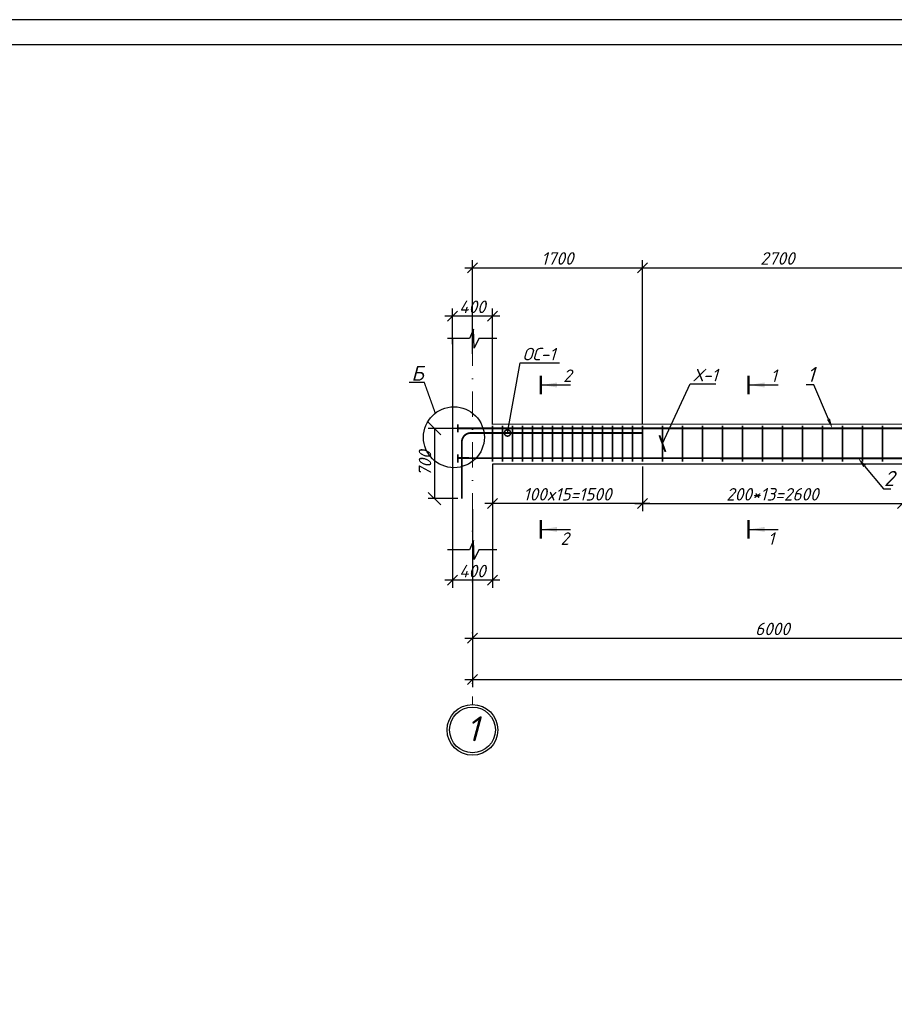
# Model space of a CAD drawing. Header units: millimetres. Extents: x -33345 to 4712671, y -3392 to 121473.
# Tile 616 of 656: x 3106069 to 3123563, y 66817 to 86501. Entities that reach past the tile are written whole.
import ezdxf
from ezdxf import colors
from ezdxf.entities.mleader import LeaderData, LeaderLine
from ezdxf.math import Vec2, Vec3

# ---------------------------------------------------------------- set-up
doc = ezdxf.new("R2010")
doc.units = ezdxf.units.MM
doc.linetypes.add('DASHDOTX2', pattern=[50.8, 25.4, -12.7, 0, -12.7])
doc.layers.add('0.25', color=7, linetype='Continuous', lineweight=25)
doc.layers.add('Лист', color=7, linetype='Continuous')
doc.styles.add('_text', font='isocpeui.ttf')
doc.styles.add('Arch-Dim', font='isocpeui.ttf', dxfattribs={"height": 200})
doc.styles.add('GOST 2.304', font='isocpeui.ttf')
doc.styles.get("Standard").update_dxf_attribs({"font": 'arial.ttf'})
doc.styles.add('Тохир', font='isocpeui.ttf', dxfattribs={"oblique": 2, "height": 250})
doc.dimstyles.new('Islom 94', dxfattribs={"dimtxt": 250, "dimasz": 200, "dimexe": 150, "dimexo": 100, "dimgap": 60, "dimtad": 1, "dimdec": 0, "dimtxsty": '_text', "dimblk": 'OBLIQUE', "dimcen": 0, "dimdle": 150, "dimadec": 0, "dimazin": 0, "dimtfac": 1, "dimtdec": 0, "dimtmove": 0, "dimatfit": 3, "dimfxl": 1, "dimarcsym": 0})
doc.dimstyles.new('М 100', dxfattribs={"dimscale": 100, "dimtxt": 3, "dimasz": 2.5, "dimexe": 1.25, "dimexo": 0.625, "dimtad": 1, "dimdec": 0, "dimtxsty": 'Standard', "dimblk": 'OBLIQUE', "dimcen": 2.5, "dimadec": 0, "dimazin": 0, "dimtfac": 1, "dimtdec": 0, "dimtmove": 0, "dimatfit": 3, "dimfxl": 1, "dimtfill": 1, "dimarcsym": 0})

# ---------------------------------------------------------------- blocks, each defined once
blk = doc.blocks.new('*U328')
at = {"layer": '0.25', "color": 5, "linetype": 'Continuous', "lineweight": 25, "ltscale": 100}
blk.add_lwpolyline([(-59400, 0), (0, 0), (0, 42000), (-59400, 42000), (-59400, 0)], dxfattribs=at)
at = {"layer": '0.25', "color": 7, "linetype": 'Continuous', "lineweight": 30, "ltscale": 100}
blk.add_lwpolyline([(-57400, 500), (-500, 500), (-500, 41500), (-57400, 41500), (-57400, 500)], dxfattribs=at)
blk = doc.blocks.new('_DotSmall')
at = {"color": 0, "linetype": 'ByBlock', "const_width": 0.5}
blk.add_lwpolyline([(-0.0625, 0, 1), (0.0625, 0, 1)], format="xyb", close=True, dxfattribs=at)
blk = doc.blocks.new('_Oblique')
at = {"color": 0, "linetype": 'ByBlock', "lineweight": -2}
blk.add_line((-0.5, -0.5), (0.5, 0.5), dxfattribs=at)
blk = doc.blocks.new('*D2307')
at = {"color": 0, "lineweight": -2, "ltscale": 100, "transparency": 16777216}
for p, q in [((3114816, 78327), (3114240, 78327)), ((3114365, 78327), (3114365, 76927)), ((3114831, 76927), (3114240, 76927))]:
    blk.add_line(p, q, dxfattribs=at)
at = {"layer": 'Defpoints', "color": 0, "ltscale": 100, "transparency": 16777216}
for p in [(3114879, 78327), (3114365, 76927), (3114893, 76927)]:
    blk.add_point(p, dxfattribs=at)
at = {"color": 0, "lineweight": -2, "ltscale": 100, "transparency": 16777216, "xscale": 250, "yscale": 250, "zscale": 250}
for p, rotation in [((3114365, 78327), 90), ((3114365, 76927), 270)]:
    blk.add_blockref('_Oblique', p, dxfattribs=dict(at, rotation=rotation))
at = {"color": 0, "ltscale": 100, "transparency": 16777216, "insert": (3114176, 77627), "char_height": 250, "attachment_point": 5, "rotation": 90, "style": 'Тохир', "bg_fill": 3, "box_fill_scale": 1.1, "bg_fill_color": 256, "bg_fill_true_color": 13158600, "bg_fill_transparency": 0}
blk.add_mtext('700', dxfattribs=at)
blk = doc.blocks.new('*D2308')
at = {"color": 0, "lineweight": -2, "ltscale": 10, "transparency": 16777216}
for p, q in [((3118525, 77567), (3118525, 76678)), ((3115525, 77335), (3115525, 76678)), ((3118675, 76828), (3115375, 76828))]:
    blk.add_line(p, q, dxfattribs=at)
at = {"layer": 'Defpoints', "color": 0, "ltscale": 10, "transparency": 16777216}
for p in [(3118525, 77667), (3115525, 77435), (3115525, 76828)]:
    blk.add_point(p, dxfattribs=at)
at = {"color": 0, "lineweight": -2, "ltscale": 10, "transparency": 16777216, "xscale": 200, "yscale": 200, "zscale": 200, "rotation": 180}
blk.add_blockref('_Oblique', (3115525, 76828), dxfattribs=at)
at = {"color": 0, "lineweight": -2, "ltscale": 10, "transparency": 16777216, "xscale": 200, "yscale": 200, "zscale": 200}
blk.add_blockref('_Oblique', (3118525, 76828), dxfattribs=at)
at = {"color": 0, "ltscale": 10, "transparency": 16777216, "insert": (3117025, 77013), "char_height": 250, "attachment_point": 5, "style": '_text'}
blk.add_mtext('100x15=1500', dxfattribs=at)
blk = doc.blocks.new('*D2309')
at = {"color": 0, "lineweight": -2, "ltscale": 10, "transparency": 16777216}
for p, q in [((3114976, 81542), (3118675, 81542)), ((3115126, 79819), (3115126, 81692)), ((3118525, 78431), (3118525, 81692))]:
    blk.add_line(p, q, dxfattribs=at)
at = {"layer": 'Defpoints', "color": 0, "ltscale": 10, "transparency": 16777216}
for p in [(3118525, 81542), (3115126, 79719), (3118525, 78331)]:
    blk.add_point(p, dxfattribs=at)
at = {"color": 0, "lineweight": -2, "ltscale": 10, "transparency": 16777216, "xscale": 200, "yscale": 200, "zscale": 200, "rotation": 180}
blk.add_blockref('_Oblique', (3115126, 81542), dxfattribs=at)
at = {"color": 0, "lineweight": -2, "ltscale": 10, "transparency": 16777216, "xscale": 200, "yscale": 200, "zscale": 200}
blk.add_blockref('_Oblique', (3118525, 81542), dxfattribs=at)
at = {"color": 0, "lineweight": 25, "ltscale": 10, "transparency": 16777216, "insert": (3116825, 81728), "char_height": 250, "attachment_point": 5, "style": '_text'}
blk.add_mtext('1700', dxfattribs=at)
blk = doc.blocks.new('*D2310')
at = {"color": 0, "lineweight": -2, "ltscale": 10, "transparency": 16777216}
for p, q in [((3114725, 75898), (3114725, 75143)), ((3115525, 75898), (3115525, 75143)), ((3115675, 75293), (3114575, 75293))]:
    blk.add_line(p, q, dxfattribs=at)
at = {"layer": 'Defpoints', "color": 0, "ltscale": 10, "transparency": 16777216}
for p in [(3114725, 75998), (3115525, 75998), (3114725, 75293)]:
    blk.add_point(p, dxfattribs=at)
at = {"color": 0, "lineweight": -2, "ltscale": 10, "transparency": 16777216, "xscale": 200, "yscale": 200, "zscale": 200, "rotation": 180}
blk.add_blockref('_Oblique', (3114725, 75293), dxfattribs=at)
at = {"color": 0, "lineweight": -2, "ltscale": 10, "transparency": 16777216, "xscale": 200, "yscale": 200, "zscale": 200}
blk.add_blockref('_Oblique', (3115525, 75293), dxfattribs=at)
at = {"color": 0, "ltscale": 10, "transparency": 16777216, "insert": (3115125, 75478), "char_height": 250, "attachment_point": 5, "style": '_text'}
blk.add_mtext('400', dxfattribs=at)
blk = doc.blocks.new('*D2311')
at = {"color": 0, "lineweight": -2, "ltscale": 10, "transparency": 16777216}
for p, q in [((3114725, 80015), (3114725, 80726)), ((3115525, 80015), (3115525, 80726)), ((3115675, 80576), (3114575, 80576))]:
    blk.add_line(p, q, dxfattribs=at)
at = {"layer": 'Defpoints', "color": 0, "ltscale": 10, "transparency": 16777216}
for p in [(3114725, 80576), (3114725, 79915), (3115525, 79915)]:
    blk.add_point(p, dxfattribs=at)
at = {"color": 0, "lineweight": -2, "ltscale": 10, "transparency": 16777216, "xscale": 200, "yscale": 200, "zscale": 200, "rotation": 180}
blk.add_blockref('_Oblique', (3114725, 80576), dxfattribs=at)
at = {"color": 0, "lineweight": -2, "ltscale": 10, "transparency": 16777216, "xscale": 200, "yscale": 200, "zscale": 200}
blk.add_blockref('_Oblique', (3115525, 80576), dxfattribs=at)
at = {"color": 0, "ltscale": 10, "transparency": 16777216, "insert": (3115125, 80761), "char_height": 250, "attachment_point": 5, "style": '_text'}
blk.add_mtext('400', dxfattribs=at)
blk = doc.blocks.new('*D2356')
at = {"color": 0, "lineweight": -2, "ltscale": 10, "transparency": 16777216}
for p, q in [((3118525, 77453), (3118525, 76678)), ((3123725, 77453), (3123725, 76678)), ((3118375, 76828), (3123875, 76828))]:
    blk.add_line(p, q, dxfattribs=at)
at = {"layer": 'Defpoints', "color": 0, "ltscale": 10, "transparency": 16777216}
for p in [(3118525, 77553, 1359241), (3123725, 77553, 1359241), (3123725, 76828)]:
    blk.add_point(p, dxfattribs=at)
at = {"color": 0, "lineweight": -2, "ltscale": 10, "transparency": 16777216, "xscale": 200, "yscale": 200, "zscale": 200, "rotation": 180}
blk.add_blockref('_Oblique', (3118525, 76828), dxfattribs=at)
at = {"color": 0, "lineweight": -2, "ltscale": 10, "transparency": 16777216, "xscale": 200, "yscale": 200, "zscale": 200}
blk.add_blockref('_Oblique', (3123725, 76828), dxfattribs=at)
at = {"color": 0, "ltscale": 10, "transparency": 16777216, "insert": (3121125, 77013), "char_height": 250, "attachment_point": 5, "style": '_text'}
blk.add_mtext('200*13=2600', dxfattribs=at)
blk = doc.blocks.new('*D2357')
at = {"color": 0, "lineweight": -2, "ltscale": 10, "transparency": 16777216}
for p, q in [((3118375, 81542), (3124075, 81542)), ((3118525, 78536), (3118525, 81692)), ((3123925, 78345), (3123925, 81692))]:
    blk.add_line(p, q, dxfattribs=at)
at = {"layer": 'Defpoints', "color": 0, "ltscale": 10, "transparency": 16777216}
for p in [(3123925, 81542), (3118525, 78436, 1359241), (3123925, 78245, 1359241)]:
    blk.add_point(p, dxfattribs=at)
at = {"color": 0, "lineweight": -2, "ltscale": 10, "transparency": 16777216, "xscale": 200, "yscale": 200, "zscale": 200, "rotation": 180}
blk.add_blockref('_Oblique', (3118525, 81542), dxfattribs=at)
at = {"color": 0, "lineweight": -2, "ltscale": 10, "transparency": 16777216, "xscale": 200, "yscale": 200, "zscale": 200}
blk.add_blockref('_Oblique', (3123925, 81542), dxfattribs=at)
at = {"color": 0, "lineweight": 25, "ltscale": 10, "transparency": 16777216, "insert": (3121225, 81728), "char_height": 250, "attachment_point": 5, "style": '_text'}
blk.add_mtext('2700', dxfattribs=at)
blk = doc.blocks.new('_ArchTick')
at = {"color": 0, "linetype": 'ByBlock', "const_width": 0.15}
blk.add_lwpolyline([(-0.5, -0.5), (0.5, 0.5)], dxfattribs=at)
blk = doc.blocks.new('*D2367')
at = {"color": 0, "lineweight": -2, "ltscale": 10, "transparency": 16777216}
for p, q in [((3115126, 76718), (3115126, 73986)), ((3127126, 75517), (3127126, 73986)), ((3114976, 74136), (3127276, 74136))]:
    blk.add_line(p, q, dxfattribs=at)
at = {"layer": 'Defpoints', "color": 0, "ltscale": 10, "transparency": 16777216}
for p in [(3115126, 76818, -1359241), (3127126, 75617), (3127126, 74136)]:
    blk.add_point(p, dxfattribs=at)
at = {"color": 0, "lineweight": -2, "ltscale": 10, "transparency": 16777216, "xscale": 200, "yscale": 200, "zscale": 200, "rotation": 180}
blk.add_blockref('_Oblique', (3115126, 74136), dxfattribs=at)
at = {"color": 0, "lineweight": -2, "ltscale": 10, "transparency": 16777216, "xscale": 200, "yscale": 200, "zscale": 200}
blk.add_blockref('_Oblique', (3127126, 74136), dxfattribs=at)
at = {"color": 0, "ltscale": 10, "transparency": 16777216, "insert": (3121126, 74321), "char_height": 250, "attachment_point": 5, "style": '_text'}
blk.add_mtext('6000', dxfattribs=at)
blk = doc.blocks.new('*D2370')
at = {"color": 0, "lineweight": -2, "ltscale": 10, "transparency": 16777216}
for p, q in [((3115126, 74560), (3115126, 73159)), ((3151126, 74560), (3151126, 73159)), ((3114976, 73309), (3151276, 73309))]:
    blk.add_line(p, q, dxfattribs=at)
at = {"layer": 'Defpoints', "color": 0, "ltscale": 10, "transparency": 16777216}
for p in [(3115126, 74660), (3151126, 74660), (3151126, 73309)]:
    blk.add_point(p, dxfattribs=at)
at = {"color": 0, "lineweight": -2, "ltscale": 10, "transparency": 16777216, "xscale": 200, "yscale": 200, "zscale": 200, "rotation": 180}
blk.add_blockref('_Oblique', (3115126, 73309), dxfattribs=at)
at = {"color": 0, "lineweight": -2, "ltscale": 10, "transparency": 16777216, "xscale": 200, "yscale": 200, "zscale": 200}
blk.add_blockref('_Oblique', (3151126, 73309), dxfattribs=at)
at = {"color": 0, "ltscale": 10, "transparency": 16777216, "insert": (3133126, 73494), "char_height": 250, "attachment_point": 5, "style": '_text'}
blk.add_mtext('18000', dxfattribs=at)

msp = doc.modelspace()

# ---------------------------------------------------------------- linework, layer by layer
at = {"color": 177, "ltscale": 10, "true_color": 0x293189}
for p, q in [((3114725.419, 80129.899), (3114725.419, 77617)), ((3114725.419, 80126.292), (3114725.419, 78417)), ((3114725.419, 77617), (3114725.419, 75900.493))]:
    msp.add_line(p, q, dxfattribs=at)
at = {"color": 177, "lineweight": 25, "ltscale": 10, "true_color": 0x293189}
for p, q in [((3115525.419, 78410.915), (3115525.419, 80126.292)), ((3126725.419, 78417), (3115525.419, 78410.915)), ((3126725.419, 77617), (3115525.419, 77614.604)), ((3115525.419, 77614.604), (3115525.419, 75900.493))]:
    msp.add_line(p, q, dxfattribs=at)
at = {"color": 1, "linetype": 'DASHDOTX2', "lineweight": 5, "ltscale": 20}
msp.add_line((3115125.574, 80086.182), (3115125.574, 72810.254), dxfattribs=at)
at = {"color": 116, "true_color": 0x136734}
for p, q in [((3116517.272, 79198.353), (3117088.98, 79198.353)), ((3120668.883, 79198.353), (3121240.591, 79198.353)), ((3116517.272, 76311.14), (3117088.98, 76311.14)), ((3120668.883, 76311.14), (3121240.591, 76311.14))]:
    msp.add_line(p, q, dxfattribs=at)
at = {"color": 7}
for points in [[(3115611.422, 80126.292), (3115254.017, 80126.292), (3115162.766, 79932.113), (3115153.982, 80125.18), (3115146.251, 80316.92), (3115064.488, 80126.292), (3114626.174, 80126.292)], [(3115611.422, 75900.493), (3115254.017, 75900.493), (3115162.766, 75706.314), (3115153.982, 75899.381), (3115146.251, 76091.12), (3115064.488, 75900.493), (3114626.174, 75900.493)]]:
    msp.add_lwpolyline(points, dxfattribs=at)
at = {"color": 116, "linetype": 'Continuous', "lineweight": 50, "ltscale": 100, "true_color": 0x136734}
for points in [[(3116492.272, 79013.629), (3116492.272, 79383.076)], [(3120643.883, 79013.629), (3120643.883, 79383.076)], [(3116492.272, 76126.416), (3116492.272, 76495.864)], [(3120643.883, 76126.416), (3120643.883, 76495.864)]]:
    msp.add_lwpolyline(points, dxfattribs=at)
at = {"color": 18, "true_color": 0x000000, "const_width": 25}
msp.add_lwpolyline([(3114381.567, 78635.438), (3114160.685, 79250.797), (3113855.873, 79249.782)], dxfattribs=at)
at = {"ltscale": 100, "const_width": 36.895}
for points in [[(3114833.102, 78412.785), (3114833.102, 78248.367)], [(3114833.21, 77811.528), (3114833.21, 77647.11)]]:
    msp.add_lwpolyline(points, dxfattribs=at)
at = {"color": 32, "ltscale": 100, "true_color": 0xcd6928, "const_width": 36.895}
for points in [[(3115525.419, 78386.089), (3115525.419, 77667.436)], [(3115725.419, 78386.089), (3115725.419, 77667.436)], [(3115925.419, 78386.089), (3115925.419, 77667.436)], [(3116125.419, 78386.089), (3116125.419, 77667.436)], [(3116325.419, 78386.089), (3116325.419, 77667.436)], [(3116525.419, 78386.089), (3116525.419, 77667.436)], [(3116725.419, 78386.089), (3116725.419, 77667.436)], [(3116925.419, 78386.089), (3116925.419, 77667.436)], [(3117125.419, 78386.089), (3117125.419, 77667.436)], [(3117325.419, 78386.089), (3117325.419, 77667.436)], [(3117525.419, 78386.089), (3117525.419, 77667.436)], [(3117725.419, 78386.089), (3117725.419, 77667.436)], [(3117925.419, 78386.089), (3117925.419, 77667.436)], [(3117925.419, 78386.089), (3117925.419, 77667.436)], [(3118125.419, 78386.089), (3118125.419, 77667.436)], [(3118325.419, 78386.089), (3118325.419, 77667.436)], [(3118525.419, 78386.089), (3118525.419, 77667.436)], [(3118925.419, 78386.089), (3118925.419, 77667.436)], [(3119325.419, 78386.089), (3119325.419, 77667.436)], [(3119725.419, 78386.089), (3119725.419, 77667.436)], [(3120125.419, 78386.089), (3120125.419, 77667.436)], [(3120525.419, 78386.089), (3120525.419, 77667.436)], [(3120925.419, 78386.089), (3120925.419, 77667.436)], [(3121325.419, 78386.089), (3121325.419, 77667.436)], [(3121725.419, 78386.089), (3121725.419, 77667.436)], [(3122125.419, 78386.089), (3122125.419, 77667.436)], [(3122525.419, 78386.089), (3122525.419, 77667.436)], [(3122925.419, 78386.089), (3122925.419, 77667.436)], [(3123325.419, 78386.089), (3123325.419, 77667.436)]]:
    msp.add_lwpolyline(points, dxfattribs=at)
at = {"color": 5, "ltscale": 100, "const_width": 35}
msp.add_lwpolyline([(3114913.567, 76926.842), (3114913.567, 78060.411, -0.432221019), (3115103.137, 78238.741), (3118525.419, 78238.741)], format="xyb", dxfattribs=at)
at = {"color": 18, "ltscale": 15, "true_color": 0x000000}
msp.add_circle((3115125.574, 72302.74), 507.514, dxfattribs=at)
at = {"color": 1, "lineweight": 30, "ltscale": 15}
msp.add_circle((3115125.574, 72302.74), 457.514, dxfattribs=at)
at = {"color": 116, "true_color": 0x136734}
for points in [[(3116517.272, 79198.353), (3116817.722, 79248.631), (3116817.722, 79148.075)], [(3120668.883, 79198.353), (3120969.333, 79248.631), (3120969.333, 79148.075)], [(3116517.272, 76311.14), (3116817.722, 76361.418), (3116817.722, 76260.862)], [(3120668.883, 76311.14), (3120969.333, 76361.418), (3120969.333, 76260.862)]]:
    msp.add_solid(points, dxfattribs=at)

# ---------------------------------------------------------------- block references
at = {"layer": 'Лист', "ltscale": 100, "transparency": 33554687}
msp.add_blockref('*U328', (3162233.349, 44501.326, 1359241.5), dxfattribs=at)

# ---------------------------------------------------------------- texts
at = {"color": 18, "true_color": 0x000000, "style": 'Arch-Dim'}
msp.add_text('Б', height=300, dxfattribs=at).set_placement((3113902.804, 79281.591))
at = {"color": 116, "true_color": 0x136734, "style": '_text'}
for s, p in [('2', (3116886.325, 76002.301)), ('1', (3121037.936, 76002.301))]:
    msp.add_text(s, height=250, dxfattribs=at).set_placement(p)
at = {"color": 116, "true_color": 0x136734, "char_height": 250, "width": 186.33523, "attachment_point": 1, "style": '_text'}
for s, insert in [('2', (3116939.746, 79509.256)), ('1', (3121091.357, 79509.256))]:
    msp.add_mtext(s, dxfattribs=dict(at, insert=insert))
at = {"insert": (3115255.247, 72074.753, 473082.499), "char_height": 500, "width": 333.15362, "attachment_point": 9, "style": 'GOST 2.304'}
msp.add_mtext('1', dxfattribs=at)

# ---------------------------------------------------------------- dimensions: what is measured, and where the dimension line sits
at = {"color": 177, "lineweight": 25, "ltscale": 10, "true_color": 0x293189}
dim = msp.add_linear_dim(base=(3123925.419, 81541.879, -1359241.496), p1=(3118525.419, 78435.706), p2=(3123925.419, 78244.576), dimstyle='Islom 94', override={"dimlfac": 0.5, "dimtmove": 1}, dxfattribs=at)
dim.commit()
dim.dimension.update_dxf_attribs({"geometry": '*D2357', "text_midpoint": (3121225.419, 81728.489, -1359241.496)})
at = {"color": 177, "ltscale": 10, "true_color": 0x293189}
for base, p1, p2, text, picture, middle in [((3114725.419, 80575.777), (3115525.419, 79914.949), (3114725.419, 79914.949), '400', '*D2311', (3115125.419, 80760.777)), ((3115525.419, 76827.911), (3118525.419, 77667.436), (3115525.419, 77435.231), '100x15=<>', '*D2308', (3117025.419, 77012.911)), ((3123725.419, 76827.911, -1359241.496), (3118525.419, 77553.336), (3123725.419, 77553.336), '200*13=<>', '*D2356', (3121125.419, 77012.911, -1359241.496)), ((3114725.419, 75293.414), (3115525.419, 75997.766), (3114725.419, 75997.766), '400', '*D2310', (3115125.419, 75478.414))]:
    dim = msp.add_linear_dim(base=base, p1=p1, p2=p2, text=text, dimstyle='Islom 94', override={"dimlfac": 0.5}, dxfattribs=at)
    dim.commit()
    dim.dimension.update_dxf_attribs({"geometry": picture, "text_midpoint": middle})
dim = msp.add_linear_dim(base=(3151125.574, 73309.463), p1=(3115125.574, 74660.433), p2=(3151125.574, 74660.433), dimstyle='Islom 94', override={"dimlfac": 0.5}, dxfattribs=at)
dim.commit()
dim.dimension.update_dxf_attribs({"geometry": '*D2370', "text_midpoint": (3133125.574, 73494.463)})

# ---------------------------------------------------------------- leaders
at = {"color": 177, "lineweight": 25, "true_color": 0x293189}
ml = msp.add_multileader_mtext('Standard', dxfattribs=at)
ml.set_content('ОС-1', color=(41, 49, 137), style='Тохир')
ml.set_leader_properties()
ml.set_arrow_properties(name='DOTSMALL')
ml.build(insert=Vec2(0, 0))
ml.multileader.update_dxf_attribs({"text_left_attachment_type": 6, "text_right_attachment_type": 6, "dogleg_length": 0.36, "arrow_head_size": 250})
ctx = ml.context
ctx.base_point, ctx.char_height, ctx.arrow_head_size, ctx.plane_origin = Vec3(3116079.471, 79641.061), 250, 250, Vec3(3122482.877, 78830.54)
ctx.left_attachment, ctx.right_attachment, ctx.text_align_type = 6, 6, 1
notes = []
notes.append((ctx, [(0, (1, 1, 0), (3116079.111, 79641.061), (1, 0), 0.36, [(0, [(3115826.241, 78238.741)], 0, [])])]))
ctx.mtext.insert, ctx.mtext.alignment, ctx.mtext.flow_direction = Vec3(3116454.595, 79941.061), 2, 5
at = {"color": 226, "lineweight": 25, "true_color": 0x691c66}
ml = msp.add_multileader_mtext('Standard', dxfattribs=at)
ml.set_content('1', color=(105, 28, 102), style='Тохир')
ml.set_leader_properties()
ml.build(insert=Vec2(0, 0))
ml.multileader.update_dxf_attribs({"text_left_attachment_type": 6, "text_right_attachment_type": 6, "dogleg_length": 0.36, "arrow_head_size": 200})
ctx = ml.context
ctx.base_point, ctx.char_height, ctx.arrow_head_size, ctx.plane_origin = Vec3(3121830.763, 79201.062), 300, 200, Vec3(3099889.755, 75307.819)
ctx.left_attachment, ctx.right_attachment, ctx.text_align_type = 6, 6, 1
notes.append((ctx, [(0, (1, 1, 0), (3121954.463, 79201.062), (-1, 0), 0.36, [(0, [(3122324.55, 78332.232)], 0, [])])]))
ctx.mtext.insert, ctx.mtext.width, ctx.mtext.alignment, ctx.mtext.flow_direction = Vec3(3121892.433, 79561.062), 148.95385, 2, 5
at = {"lineweight": 25}
ml = msp.add_multileader_mtext('Standard', dxfattribs=at)
ml.set_content('Х-1', color=256, style='Тохир')
ml.set_leader_properties()
ml.set_arrow_properties(name='ARCHTICK')
ml.build(insert=Vec2(0, 0))
ml.multileader.update_dxf_attribs({"text_left_attachment_type": 6, "text_right_attachment_type": 6, "dogleg_length": 0.36, "arrow_head_size": 250})
ctx = ml.context
ctx.base_point, ctx.char_height, ctx.arrow_head_size, ctx.plane_origin = Vec3(3119480.594, 79221.852), 250, 250, Vec3(3100122.121, 75048.079)
ctx.left_attachment, ctx.right_attachment, ctx.text_align_type = 6, 6, 1
notes.append((ctx, [(1, (1, 1, 0), (3119480.234, 79221.852), (1, 0), 0.36, [(0, [(3118925.419, 78026.763)], 0, [])])]))
ctx.mtext.insert, ctx.mtext.alignment, ctx.mtext.flow_direction = Vec3(3119785.642, 79521.852), 2, 5
at = {"color": 226, "lineweight": 25, "true_color": 0x691c66}
ml = msp.add_multileader_mtext('Standard', dxfattribs=at)
ml.set_content('2', color=(105, 28, 102), style='Тохир')
ml.set_leader_properties()
ml.build(insert=Vec2(0, 0))
ml.multileader.update_dxf_attribs({"text_left_attachment_type": 6, "text_right_attachment_type": 6, "dogleg_length": 0.36, "arrow_head_size": 200})
ctx = ml.context
ctx.base_point, ctx.char_height, ctx.arrow_head_size, ctx.plane_origin = Vec3(3123344.394, 77119.131), 300, 200, Vec3(3099889.755, 73225.888)
ctx.left_attachment, ctx.right_attachment, ctx.text_align_type = 6, 6, 1
notes.append((ctx, [(1, (1, 1, 0), (3123344.034, 77119.131), (1, 0), 0.36, [(0, [(3122840.637, 77731.926)], 0, [])])]))
ctx.mtext.insert, ctx.mtext.width, ctx.mtext.alignment, ctx.mtext.flow_direction = Vec3(3123458.11, 77479.131), 148.95385, 2, 5
for ctx, leaders in notes:
    for number, flags, end, landing, length, lines in leaders:
        leader = LeaderData()
        leader.index, (leader.has_last_leader_line, leader.has_dogleg_vector, leader.attachment_direction) = number, flags
        leader.last_leader_point, leader.dogleg_vector, leader.dogleg_length = Vec3(end), Vec3(landing), length
        for number, points, colour, breaks in lines:
            line = LeaderLine()
            line.index, line.vertices, line.color, line.breaks = number, Vec3.list(points), colors.encode_raw_color(colour), breaks
            leader.lines.append(line)
        ctx.leaders.append(leader)

# ---------------------------------------------------------------- next in the draw order: dimensions: what is measured, and where the dimension line sits
at = {"color": 177, "ltscale": 100, "true_color": 0x293189}
dim = msp.add_linear_dim(base=(3114365.17, 76926.842), p1=(3114878.562, 78326.608), p2=(3114893.405, 76926.842), angle=90, dimstyle='М 100', override={"dimlfac": 0.5, "dimtxsty": 'Тохир', "dimfxl": 100, "dimarcsym": 1}, dxfattribs=at)
dim.commit()
dim.dimension.update_dxf_attribs({"geometry": '*D2307', "text_midpoint": (3114176.06, 77626.725)})

# ---------------------------------------------------------------- next in the draw order: linework, layer by layer
at = {"ltscale": 100, "const_width": 36.895}
for points in [[(3114833.102, 78412.785), (3114833.102, 78248.367)], [(3133527.629, 78332.54), (3114833.102, 78330.151)], [(3114833.21, 77811.528), (3114833.21, 77647.11)]]:
    msp.add_lwpolyline(points, dxfattribs=at)
msp.add_lwpolyline([(3132780.929, 77791.867), (3130780.158, 77794.084), (3130780.158, 77794.084), (3130780.158, 77794.084), (3130780.158, 77794.084, 0.177499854), (3130741.372, 77779.899), (3130695.107, 77740.774, -0.177499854), (3130656.32, 77726.589), (3130458.383, 77727.237), (3114833.21, 77736.856)], format="xyb", dxfattribs=at)
at = {"color": 18, "true_color": 0x000000}
msp.add_circle((3114754.582, 78153.659), 608.883, dxfattribs=at)

# ---------------------------------------------------------------- next in the draw order: dimensions: what is measured, and where the dimension line sits
at = {"color": 177, "lineweight": 25, "ltscale": 10, "true_color": 0x293189}
dim = msp.add_linear_dim(base=(3118525.419, 81541.879), p1=(3115125.574, 79718.817), p2=(3118525.419, 78331.015), dimstyle='Islom 94', override={"dimlfac": 0.5, "dimtmove": 1}, dxfattribs=at)
dim.commit()
dim.dimension.update_dxf_attribs({"geometry": '*D2309', "text_midpoint": (3116825.497, 81728.489)})
at = {"color": 177, "ltscale": 10, "true_color": 0x293189}
dim = msp.add_linear_dim(base=(3127125.574, 74135.618), p1=(3115125.574, 76818.085, -1359241.496), p2=(3127125.574, 75616.502), dimstyle='Islom 94', override={"dimlfac": 0.5}, dxfattribs=at)
dim.commit()
dim.dimension.update_dxf_attribs({"geometry": '*D2367', "text_midpoint": (3121125.574, 74320.618)})

doc.saveas('drawing.dxf')
